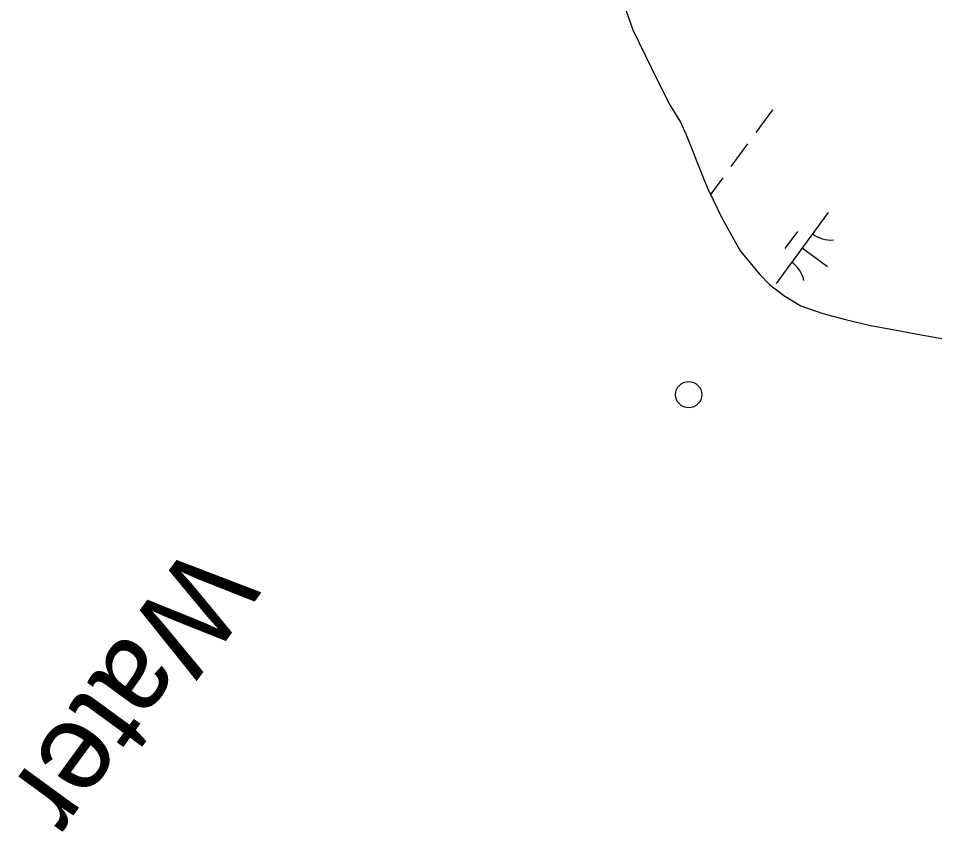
# Model space of a CAD drawing. Extents: x 3905714 to 3926767, y 183354 to 205755.
# Drawn here: x 3918460 to 3918981, y 198844 to 199307 of the extents above; entities that cross this region are included whole.
import ezdxf

# ---------------------------------------------------------------- set-up
doc = ezdxf.new("R2010")
doc.units = 0
for name, color, linetype in [('V-DOMW-TANK', 7, 'Continuous'), ('V-RIVR-IDEN', 7, 'Continuous'), ('V-TOPO-SHOR', 7, 'Continuous'), ('V-WETL-SWMP', 7, 'Continuous')]:
    doc.layers.add(name, color=color, linetype=linetype)

msp = doc.modelspace()

# ---------------------------------------------------------------- linework, layer by layer
at = {"layer": 'V-DOMW-TANK'}
msp.add_circle((3918841.34, 199092.39), 7.5, dxfattribs=at)
at = {"layer": 'V-TOPO-SHOR'}
msp.add_lwpolyline([(3918803.67, 199316.79), (3918809.62, 199300.11), (3918823.57, 199271.38), (3918830.81, 199257.02), (3918836.74, 199247.53), (3918839.84, 199240.34), (3918842.95, 199232.9), (3918845.79, 199225.46), (3918849.16, 199216.99), (3918852, 199210.07), (3918855.36, 199203.39), (3918859.75, 199193.9), (3918868.02, 199179.02), (3918870.85, 199174.15), (3918877.04, 199166.46), (3918881.68, 199161.08), (3918887.35, 199155.19), (3918895.58, 199148.79), (3918905.11, 199142.91), (3918917.71, 199138.58), (3918930.56, 199135.27), (3918944.95, 199131.72), (3918959.6, 199129.19), (3918973.74, 199126.4), (3918986.59, 199124.13)], dxfattribs=at)
at = {"layer": 'V-WETL-SWMP'}
for p, q in [((3918803.67, 199316.79), (3918809.62, 199300.11)), ((3918809.62, 199300.11), (3918823.57, 199271.38)), ((3918823.57, 199271.38), (3918830.81, 199257.02)), ((3918830.81, 199257.02), (3918836.74, 199247.53)), ((3918889.07, 199254.52), (3918879.61, 199241.61)), ((3918836.74, 199247.53), (3918839.84, 199240.34)), ((3918839.84, 199240.34), (3918842.95, 199232.9)), ((3918842.95, 199232.9), (3918845.79, 199225.46)), ((3918874.89, 199235.16), (3918865.43, 199222.25)), ((3918845.79, 199225.46), (3918849.16, 199216.99)), ((3918849.16, 199216.99), (3918852, 199210.06)), ((3918860.7, 199215.8), (3918853.84, 199206.42)), ((3918852, 199210.06), (3918855.36, 199203.4)), ((3918855.36, 199203.4), (3918859.75, 199193.9)), ((3918859.75, 199193.9), (3918868.01, 199179.03)), ((3918920.7, 199196.11), (3918891.15, 199155.77)), ((3918903.25, 199185.34), (3918896.16, 199175.66)), ((3918868.01, 199179.03), (3918870.85, 199174.15)), ((3918905.93, 199175.94), (3918920.45, 199165.3)), ((3918870.85, 199174.15), (3918877.04, 199166.46)), ((3918877.04, 199166.46), (3918881.68, 199161.08)), ((3918881.68, 199161.08), (3918887.35, 199155.19)), ((3918887.35, 199155.19), (3918895.58, 199148.79)), ((3918895.58, 199148.79), (3918905.11, 199142.91)), ((3918905.11, 199142.91), (3918917.71, 199138.58)), ((3918917.71, 199138.58), (3918930.56, 199135.27)), ((3918930.56, 199135.27), (3918944.95, 199131.72)), ((3918944.95, 199131.72), (3918959.6, 199129.19)), ((3918959.6, 199129.19), (3918973.74, 199126.4)), ((3918973.74, 199126.4), (3918986.59, 199124.13))]:
    msp.add_line(p, q, dxfattribs=at)
for centre, start, end in [((3918922.44, 199198.08), 233, 274.5436), ((3918889.79, 199153.52), 13, 54.5436)]:
    msp.add_arc(centre, 17.62, start, end, dxfattribs=at)

# ---------------------------------------------------------------- texts
at = {"layer": 'V-RIVR-IDEN'}
msp.add_text('Water', height=50, rotation=233.8714, dxfattribs=at).set_placement((3918557.9, 199009.51))

doc.saveas('drawing.dxf')
